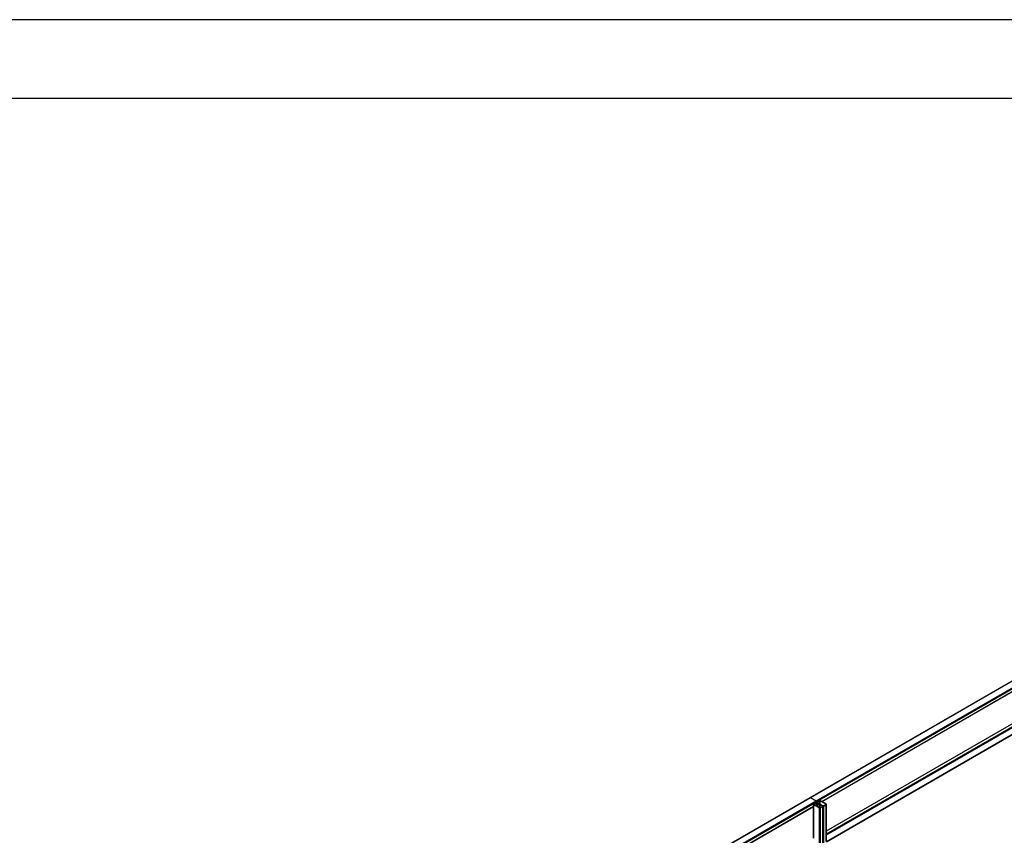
# Model space of a CAD drawing. Header units: millimetres. Extents: x 10 to 1250, y -62 to 528.
# Tile 663 of 909: x 596 to 608, y 518 to 528. Entities that reach past the tile are written whole.
import ezdxf

# ---------------------------------------------------------------- set-up
doc = ezdxf.new("R2010")
doc.units = ezdxf.units.MM
doc.header["$LTSCALE"] = 0.05
doc.layers.add('FOLHA_PADRÃO', color=7, linetype='Continuous')

# ---------------------------------------------------------------- blocks, each defined once
blk = doc.blocks.new('A1EST. 1500')
at = {"layer": 'FOLHA_PADRÃO', "color": 1, "linetype": 'Continuous'}
blk.add_line((150.008, 59.4), (0, 59.4), dxfattribs=at)
at = {"layer": 'FOLHA_PADRÃO', "color": 6, "linetype": 'Continuous'}
blk.add_lwpolyline([(149, 58.4), (149, 1), (1, 1), (1, 58.4), (149, 58.4)], dxfattribs=at)

msp = doc.modelspace()

# ---------------------------------------------------------------- linework, layer by layer
at = {"color": 8}
for p, q in [((605.7825, 518.0061), (608.4919, 519.5703)), ((605.7844, 518.0064), (608.4937, 519.5707)), ((605.7866, 518.0057), (608.4959, 519.5699)), ((605.86, 517.9633), (608.5694, 519.5275)), ((605.8622, 517.9615), (608.5716, 519.5257)), ((605.8641, 517.959), (608.5734, 519.5233)), ((605.8653, 517.9562), (608.5746, 519.5204)), ((605.8657, 517.9534), (608.5751, 519.5177)), ((605.9299, 517.9546), (608.5357, 519.459)), ((605.9316, 517.9536), (608.5357, 519.457)), ((605.9322, 517.9532), (608.5357, 519.4563)), ((605.99, 517.5811), (608.5357, 519.0508)), ((605.99, 517.5817), (608.5342, 519.0506)), ((605.99, 517.5792), (608.5357, 519.049)), ((605.99, 517.5422), (608.5357, 519.0119)), ((605.99, 517.5394), (608.5357, 519.0092)), ((605.99, 517.5362), (608.5357, 519.006)), ((605.99, 517.533), (608.5357, 519.0027)), ((605.99, 517.5302), (608.5357, 519)), ((605.99, 517.4442), (608.5335, 518.9127)), ((605.99, 517.4423), (608.5331, 518.9106)), ((605.99, 517.4417), (608.533, 518.9099)), ((603.1055, 516.4605), (605.7825, 518.0061)), ((603.1074, 516.4609), (605.7844, 518.0064)), ((603.1096, 516.4601), (605.7866, 518.0057)), ((603.183, 516.4177), (605.86, 517.9633)), ((603.1852, 516.4159), (605.8622, 517.9615)), ((603.1871, 516.4134), (605.8641, 517.959)), ((605.7825, 518.0061), (605.7844, 518.0064)), ((605.7844, 518.0064), (605.7866, 518.0057)), ((605.7866, 518.0057), (605.86, 517.9633)), ((605.86, 517.9633), (605.8622, 517.9615)), ((605.8622, 517.9615), (605.8641, 517.959)), ((605.8641, 517.959), (605.8653, 517.9562)), ((605.8709, 517.9456), (605.903, 517.9641)), ((605.8735, 517.9441), (605.9056, 517.9626)), ((605.9054, 517.965), (605.903, 517.9641)), ((605.9082, 517.9654), (605.9054, 517.965)), ((605.9056, 517.9626), (605.9068, 517.9631)), ((605.9056, 517.9406), (605.9056, 517.9626)), ((605.9068, 517.9631), (605.9082, 517.9632)), ((605.9068, 517.9412), (605.9068, 517.9631)), ((605.9109, 517.965), (605.9082, 517.9654)), ((605.9082, 517.9632), (605.9096, 517.9631)), ((605.9082, 517.942), (605.9082, 517.9632)), ((605.9096, 517.9631), (605.9107, 517.9626)), ((605.9096, 517.9428), (605.9096, 517.9631)), ((605.9107, 517.9626), (605.9853, 517.9196)), ((605.9107, 517.9435), (605.9107, 517.9626)), ((605.9133, 517.9641), (605.9109, 517.965)), ((605.9299, 517.9546), (605.9133, 517.9641)), ((603.1883, 516.4106), (605.8653, 517.9562)), ((603.1887, 516.4078), (605.8657, 517.9534)), ((603.2529, 516.409), (605.8263, 517.8948)), ((603.2546, 516.408), (605.8263, 517.8928)), ((603.2552, 516.4076), (605.8263, 517.8921)), ((605.8269, 517.9197), (605.8263, 517.9181)), ((605.8263, 517.9181), (605.8269, 517.9165)), ((605.8263, 517.8948), (605.8263, 517.9181)), ((605.8263, 517.8948), (605.8269, 517.8951)), ((605.8263, 517.8928), (605.8263, 517.8948)), ((605.8263, 517.8928), (605.8269, 517.8931)), ((605.8263, 517.8921), (605.8263, 517.8928)), ((605.8263, 517.8921), (605.8269, 517.8924)), ((605.8263, 517.4872), (605.8263, 517.8921)), ((605.8285, 517.9211), (605.8269, 517.9197)), ((605.8269, 517.9165), (605.8285, 517.9151)), ((605.8269, 517.8951), (605.8269, 517.9165)), ((605.8269, 517.8951), (605.8285, 517.896)), ((605.8269, 517.8931), (605.8269, 517.8951)), ((605.8269, 517.8931), (605.8285, 517.894)), ((605.8269, 517.8924), (605.8285, 517.8933)), ((605.8269, 517.8924), (605.8269, 517.8931)), ((605.8269, 517.4875), (605.8269, 517.8924)), ((605.8285, 517.9211), (605.8606, 517.9396)), ((605.8285, 517.9151), (605.903, 517.8721)), ((605.8285, 517.896), (605.8285, 517.9151)), ((605.8285, 517.894), (605.8285, 517.896)), ((605.8285, 517.8933), (605.8285, 517.894)), ((605.8285, 517.4884), (605.8285, 517.8933)), ((605.83, 517.9181), (605.8303, 517.9189)), ((605.8303, 517.9173), (605.83, 517.9181)), ((605.8303, 517.9189), (605.831, 517.9196)), ((605.8303, 517.9173), (605.8303, 517.9189)), ((605.831, 517.9166), (605.8303, 517.9173)), ((605.831, 517.9196), (605.8631, 517.9381)), ((605.831, 517.9166), (605.831, 517.9196)), ((605.8631, 517.8981), (605.831, 517.9166)), ((605.8629, 517.9405), (605.8606, 517.9396)), ((605.8657, 517.9409), (605.8629, 517.9405)), ((605.8631, 517.9381), (605.8643, 517.9386)), ((605.8631, 517.9161), (605.8631, 517.9381)), ((605.8631, 517.9161), (605.8643, 517.9167)), ((605.8631, 517.914), (605.8631, 517.9161)), ((605.8631, 517.914), (605.8643, 517.9147)), ((605.8631, 517.9133), (605.8631, 517.914)), ((605.8631, 517.9133), (605.8641, 517.9139)), ((605.8631, 517.8981), (605.8631, 517.9133)), ((605.8643, 517.8974), (605.8631, 517.8981)), ((605.8643, 517.9142), (605.8641, 517.9139)), ((605.8641, 517.9139), (605.8643, 517.914)), ((605.8643, 517.9386), (605.8657, 517.9387)), ((605.8643, 517.9167), (605.8643, 517.9386)), ((605.8643, 517.9167), (605.8657, 517.9175)), ((605.8643, 517.9147), (605.8643, 517.9167)), ((605.8653, 517.9153), (605.8643, 517.9142)), ((605.8643, 517.9147), (605.8653, 517.9153)), ((605.8643, 517.914), (605.8657, 517.9148)), ((605.8643, 517.9142), (605.8643, 517.9147)), ((605.8643, 517.914), (605.8643, 517.9142)), ((605.8643, 517.8974), (605.8643, 517.914)), ((605.8657, 517.8966), (605.8643, 517.8974)), ((605.8653, 517.9562), (605.8657, 517.9534)), ((605.8657, 517.9175), (605.8653, 517.9153)), ((605.8653, 517.9153), (605.8657, 517.9155)), ((605.8657, 517.9534), (605.8657, 517.9409)), ((605.8685, 517.9405), (605.8657, 517.9409)), ((605.8657, 517.9387), (605.8657, 517.9175)), ((605.8657, 517.9387), (605.8671, 517.9386)), ((605.8657, 517.9155), (605.8657, 517.9175)), ((605.8657, 517.9148), (605.8657, 517.9155)), ((605.8657, 517.8966), (605.8657, 517.9148)), ((605.8671, 517.8958), (605.8657, 517.8966)), ((605.8671, 517.9386), (605.8683, 517.9381)), ((605.8671, 517.9184), (605.8671, 517.9386)), ((605.8671, 517.9184), (605.8683, 517.919)), ((605.8671, 517.9163), (605.8671, 517.9184)), ((605.8671, 517.9163), (605.8683, 517.917)), ((605.8671, 517.9156), (605.8683, 517.9163)), ((605.8671, 517.9156), (605.8671, 517.9163)), ((605.8671, 517.8958), (605.8671, 517.9156)), ((605.8683, 517.8951), (605.8671, 517.8958)), ((605.8683, 517.9381), (605.8776, 517.9328)), ((605.8683, 517.919), (605.8683, 517.9381)), ((605.8683, 517.917), (605.8683, 517.919)), ((605.8683, 517.9163), (605.8683, 517.917)), ((605.8683, 517.8951), (605.8683, 517.9163)), ((605.8776, 517.8897), (605.8683, 517.8951)), ((605.8688, 517.9404), (605.8685, 517.9405)), ((605.8693, 517.9442), (605.8688, 517.9426)), ((605.8688, 517.9426), (605.8693, 517.941)), ((605.8688, 517.9404), (605.8688, 517.9426)), ((605.8693, 517.9402), (605.8688, 517.9404)), ((605.8709, 517.9456), (605.8693, 517.9442)), ((605.8693, 517.941), (605.8709, 517.9396)), ((605.8693, 517.9402), (605.8693, 517.941)), ((605.8709, 517.9396), (605.8693, 517.9402)), ((605.8709, 517.9396), (605.8802, 517.9343)), ((605.8709, 517.9396), (605.8724, 517.9387)), ((605.8724, 517.9381), (605.8709, 517.9396)), ((605.8724, 517.9388), (605.8709, 517.9396)), ((605.8724, 517.9426), (605.8727, 517.9434)), ((605.8727, 517.9418), (605.8724, 517.9426)), ((605.8724, 517.9388), (605.8724, 517.9391)), ((605.8727, 517.9387), (605.8724, 517.9388)), ((605.8724, 517.9381), (605.8724, 517.9387)), ((605.8724, 517.9387), (605.8727, 517.9385)), ((605.8727, 517.9378), (605.8724, 517.9381)), ((605.8727, 517.9434), (605.8735, 517.9441)), ((605.8727, 517.9418), (605.8727, 517.9434)), ((605.8735, 517.9411), (605.8727, 517.9418)), ((605.8727, 517.9387), (605.8727, 517.939)), ((605.8735, 517.9382), (605.8727, 517.9387)), ((605.8727, 517.9378), (605.8727, 517.9385)), ((605.8727, 517.9385), (605.8735, 517.938)), ((605.8735, 517.937), (605.8727, 517.9378)), ((605.8735, 517.9411), (605.8735, 517.9441)), ((605.8827, 517.9358), (605.8735, 517.9411)), ((605.8735, 517.9382), (605.8735, 517.9388)), ((605.8805, 517.9345), (605.8735, 517.9382)), ((605.8735, 517.937), (605.8735, 517.938)), ((605.8735, 517.938), (605.8798, 517.9341)), ((605.8776, 517.9328), (605.8735, 517.937)), ((605.8798, 517.9341), (605.8776, 517.9328)), ((605.8776, 517.8897), (605.8776, 517.9328)), ((605.8802, 517.8883), (605.8776, 517.8897)), ((605.8802, 517.9343), (605.8798, 517.9341)), ((605.8798, 517.9341), (605.8802, 517.9338)), ((605.8805, 517.9345), (605.8802, 517.9343)), ((605.8802, 517.9342), (605.8802, 517.9343)), ((605.8802, 517.8883), (605.8802, 517.9338)), ((605.8802, 517.9338), (605.8827, 517.9322)), ((605.8827, 517.8868), (605.8802, 517.8883)), ((605.8827, 517.9358), (605.8805, 517.9345)), ((605.8827, 517.9333), (605.8805, 517.9345)), ((605.8827, 517.9333), (605.8827, 517.9358)), ((605.9056, 517.9211), (605.8827, 517.9333)), ((605.8827, 517.9327), (605.8827, 517.9329)), ((605.8827, 517.8868), (605.8827, 517.9322)), ((605.8827, 517.9322), (605.9056, 517.9179)), ((605.9056, 517.8736), (605.8827, 517.8868)), ((605.903, 517.8721), (605.9054, 517.8712)), ((605.903, 517.296), (605.903, 517.8721)), ((605.9054, 517.8712), (605.9056, 517.8712)), ((605.9054, 517.4), (605.9054, 517.8712)), ((605.9056, 517.9406), (605.9068, 517.9412)), ((605.9056, 517.9385), (605.9056, 517.9406)), ((605.9056, 517.9385), (605.9068, 517.9392)), ((605.9056, 517.9378), (605.9068, 517.9385)), ((605.9056, 517.9378), (605.9056, 517.9385)), ((605.9056, 517.9211), (605.9056, 517.9378)), ((605.9068, 517.9205), (605.9056, 517.9211)), ((605.9056, 517.9194), (605.9056, 517.9198)), ((605.9056, 517.8736), (605.9056, 517.9179)), ((605.9056, 517.9179), (605.9068, 517.9172)), ((605.9068, 517.8731), (605.9056, 517.8736)), ((605.9056, 517.8712), (605.9068, 517.871)), ((605.9056, 517.533), (605.9056, 517.8712)), ((605.9068, 517.9412), (605.9082, 517.942)), ((605.9068, 517.9392), (605.9068, 517.9412)), ((605.9068, 517.9392), (605.9082, 517.94)), ((605.9068, 517.9385), (605.9082, 517.9393)), ((605.9068, 517.9385), (605.9068, 517.9392)), ((605.9068, 517.9205), (605.9068, 517.9385)), ((605.9082, 517.9197), (605.9068, 517.9205)), ((605.9068, 517.9187), (605.9068, 517.9191)), ((605.9068, 517.8731), (605.9068, 517.9172)), ((605.9068, 517.9172), (605.9082, 517.9163)), ((605.9082, 517.873), (605.9068, 517.8731)), ((605.9068, 517.871), (605.9082, 517.8709)), ((605.9068, 517.5336), (605.9068, 517.871)), ((605.9082, 517.942), (605.9096, 517.9428)), ((605.9082, 517.94), (605.9082, 517.942)), ((605.9082, 517.94), (605.9096, 517.9408)), ((605.9082, 517.9393), (605.9096, 517.9401)), ((605.9082, 517.9393), (605.9082, 517.94)), ((605.9082, 517.9197), (605.9082, 517.9393)), ((605.9096, 517.919), (605.9082, 517.9197)), ((605.9082, 517.9179), (605.9082, 517.9183)), ((605.9082, 517.873), (605.9082, 517.9163)), ((605.9082, 517.9163), (605.9096, 517.9155)), ((605.9096, 517.8731), (605.9082, 517.873)), ((605.9082, 517.8709), (605.9096, 517.871)), ((605.9082, 517.5345), (605.9082, 517.8709)), ((605.9096, 517.9428), (605.9107, 517.9435)), ((605.9096, 517.9408), (605.9096, 517.9428)), ((605.9096, 517.9408), (605.9107, 517.9415)), ((605.9096, 517.9401), (605.9096, 517.9408)), ((605.9096, 517.9401), (605.9107, 517.9408)), ((605.9096, 517.919), (605.9096, 517.9401)), ((605.9107, 517.9184), (605.9096, 517.919)), ((605.9096, 517.9171), (605.9096, 517.9175)), ((605.9096, 517.8731), (605.9096, 517.9155)), ((605.9096, 517.9155), (605.9107, 517.9147)), ((605.9107, 517.8736), (605.9096, 517.8731)), ((605.9096, 517.871), (605.9107, 517.8712)), ((605.9096, 517.5353), (605.9096, 517.871)), ((605.9107, 517.9415), (605.9107, 517.9435)), ((605.9107, 517.9408), (605.9107, 517.9415)), ((605.9107, 517.9184), (605.9107, 517.9408)), ((605.9387, 517.9034), (605.9107, 517.9184)), ((605.9107, 517.9164), (605.9107, 517.9168)), ((605.9107, 517.8736), (605.9107, 517.9147)), ((605.9107, 517.9147), (605.9336, 517.9004)), ((605.9336, 517.8868), (605.9107, 517.8736)), ((605.9107, 517.8712), (605.9109, 517.8712)), ((605.9107, 517.5359), (605.9107, 517.8712)), ((605.9109, 517.8712), (605.9133, 517.8721)), ((605.9109, 517.3977), (605.9109, 517.8712)), ((605.9133, 517.8721), (605.9454, 517.8906)), ((605.9133, 517.3), (605.9133, 517.8721)), ((605.9316, 517.9536), (605.9299, 517.9546)), ((605.9322, 517.9532), (605.9316, 517.9536)), ((605.9878, 517.9211), (605.9322, 517.9532)), ((605.9336, 517.9004), (605.9362, 517.9019)), ((605.9336, 517.9004), (605.9428, 517.8951)), ((605.9336, 517.8868), (605.9336, 517.9004)), ((605.9428, 517.8921), (605.9336, 517.8868)), ((605.9362, 517.9019), (605.9387, 517.9034)), ((605.9362, 517.9016), (605.9362, 517.9019)), ((605.9362, 517.9019), (605.9387, 517.9004)), ((605.948, 517.8981), (605.9387, 517.9034)), ((605.9387, 517.9004), (605.9387, 517.9008)), ((605.9387, 517.9004), (605.9454, 517.8966)), ((605.9428, 517.8951), (605.9436, 517.8944)), ((605.9428, 517.8921), (605.9428, 517.8951)), ((605.9436, 517.8928), (605.9428, 517.8921)), ((605.9436, 517.8944), (605.9439, 517.8936)), ((605.9436, 517.8928), (605.9436, 517.8944)), ((605.9439, 517.8936), (605.9436, 517.8928)), ((605.9454, 517.8961), (605.9454, 517.8966)), ((605.9454, 517.8966), (605.947, 517.8952)), ((605.9478, 517.8957), (605.9454, 517.8966)), ((605.9454, 517.8906), (605.947, 517.892)), ((605.9454, 517.3738), (605.9454, 517.8906)), ((605.9476, 517.8936), (605.947, 517.8952)), ((605.947, 517.892), (605.9476, 517.8936)), ((605.947, 517.3727), (605.947, 517.892)), ((605.9476, 517.3723), (605.9476, 517.8936)), ((605.9478, 517.8957), (605.9506, 517.8954)), ((605.9478, 517.3722), (605.9478, 517.8957)), ((605.9492, 517.8976), (605.948, 517.8981)), ((605.9506, 517.8975), (605.9492, 517.8976)), ((605.952, 517.8976), (605.9506, 517.8975)), ((605.9506, 517.8954), (605.952, 517.8955)), ((605.9506, 517.3702), (605.9506, 517.8954)), ((605.9532, 517.8981), (605.952, 517.8976)), ((605.952, 517.8955), (605.9532, 517.8956)), ((605.952, 517.3693), (605.952, 517.8955)), ((605.9853, 517.9166), (605.9532, 517.8981)), ((605.9532, 517.8956), (605.9534, 517.8957)), ((605.9532, 517.8956), (605.9532, 517.3684)), ((605.9534, 517.8957), (605.9557, 517.8966)), ((605.9534, 517.3683), (605.9534, 517.8957)), ((605.9557, 517.8966), (605.9878, 517.9151)), ((605.9557, 517.3252), (605.9557, 517.8966)), ((605.9853, 517.9196), (605.9861, 517.9189)), ((605.9853, 517.9166), (605.9853, 517.9196)), ((605.9861, 517.9173), (605.9853, 517.9166)), ((605.9861, 517.9189), (605.9863, 517.9181)), ((605.9861, 517.9173), (605.9861, 517.9189)), ((605.9863, 517.9181), (605.9861, 517.9173)), ((605.9894, 517.9197), (605.9878, 517.9211)), ((605.9878, 517.9151), (605.9894, 517.9165)), ((605.9878, 517.5805), (605.9878, 517.9151)), ((605.99, 517.9181), (605.9894, 517.9197)), ((605.9894, 517.9165), (605.99, 517.9181)), ((605.9894, 517.5814), (605.9894, 517.9165)), ((605.99, 517.5817), (605.99, 517.9181)), ((605.9894, 517.5814), (605.99, 517.5817)), ((605.99, 517.5811), (605.99, 517.5817)), ((605.9056, 517.533), (605.9068, 517.5336)), ((605.9056, 517.5323), (605.9068, 517.533)), ((605.9056, 517.5323), (605.9056, 517.533)), ((605.9056, 517.5305), (605.9056, 517.5323)), ((605.9056, 517.5305), (605.9068, 517.5312)), ((605.9056, 517.4934), (605.9056, 517.5305)), ((605.9068, 517.5336), (605.9082, 517.5345)), ((605.9068, 517.533), (605.9082, 517.5338)), ((605.9068, 517.533), (605.9068, 517.5336)), ((605.9068, 517.5312), (605.9068, 517.533)), ((605.9068, 517.5312), (605.9082, 517.532)), ((605.9068, 517.4941), (605.9068, 517.5312)), ((605.9082, 517.5345), (605.9096, 517.5353)), ((605.9082, 517.5338), (605.9096, 517.5346)), ((605.9082, 517.5338), (605.9082, 517.5345)), ((605.9082, 517.532), (605.9082, 517.5338)), ((605.9082, 517.532), (605.9096, 517.5328)), ((605.9082, 517.4949), (605.9082, 517.532)), ((605.9096, 517.5353), (605.9107, 517.5359)), ((605.9096, 517.5346), (605.9107, 517.5353)), ((605.9096, 517.5346), (605.9096, 517.5353)), ((605.9096, 517.5328), (605.9096, 517.5346)), ((605.9096, 517.5328), (605.9107, 517.5335)), ((605.9096, 517.4957), (605.9096, 517.5328)), ((605.9107, 517.5353), (605.9107, 517.5359)), ((605.9107, 517.5335), (605.9107, 517.5353)), ((605.9107, 517.4964), (605.9107, 517.5335)), ((605.9878, 517.5805), (605.9894, 517.5814)), ((605.9878, 517.5798), (605.9894, 517.5807)), ((605.9878, 517.5798), (605.9878, 517.5805)), ((605.9878, 517.578), (605.9878, 517.5798)), ((605.9878, 517.578), (605.9894, 517.5789)), ((605.9878, 517.5409), (605.9878, 517.578)), ((605.9878, 517.5409), (605.9894, 517.5418)), ((605.9878, 517.5382), (605.9878, 517.5409)), ((605.9878, 517.5382), (605.9894, 517.5391)), ((605.9878, 517.535), (605.9878, 517.5382)), ((605.9878, 517.535), (605.9894, 517.5359)), ((605.9878, 517.5317), (605.9878, 517.535)), ((605.9878, 517.5317), (605.9894, 517.5327)), ((605.9878, 517.529), (605.9878, 517.5317)), ((605.9878, 517.529), (605.9894, 517.5299)), ((605.9878, 517.4429), (605.9878, 517.529)), ((605.9894, 517.5807), (605.9894, 517.5814)), ((605.9894, 517.5807), (605.99, 517.5811)), ((605.9894, 517.5789), (605.9894, 517.5807)), ((605.9894, 517.5789), (605.99, 517.5792)), ((605.9894, 517.5418), (605.9894, 517.5789)), ((605.9894, 517.5418), (605.99, 517.5422)), ((605.9894, 517.5391), (605.9894, 517.5418)), ((605.9894, 517.5391), (605.99, 517.5394)), ((605.9894, 517.5359), (605.9894, 517.5391)), ((605.9894, 517.5359), (605.99, 517.5362)), ((605.9894, 517.5327), (605.9894, 517.5359)), ((605.9894, 517.5327), (605.99, 517.533)), ((605.9894, 517.5299), (605.9894, 517.5327)), ((605.9894, 517.5299), (605.99, 517.5302)), ((605.9894, 517.4439), (605.9894, 517.5299)), ((605.99, 517.5792), (605.99, 517.5811)), ((605.99, 517.5422), (605.99, 517.5792)), ((605.99, 517.5394), (605.99, 517.5422)), ((605.99, 517.5362), (605.99, 517.5394)), ((605.99, 517.533), (605.99, 517.5362)), ((605.99, 517.5302), (605.99, 517.533)), ((605.99, 517.4442), (605.99, 517.5302))]:
    msp.add_line(p, q, dxfattribs=at)

# ---------------------------------------------------------------- block references
msp.add_blockref('A1EST. 1500', (479.5318, 468.508))

doc.saveas('drawing.dxf')
